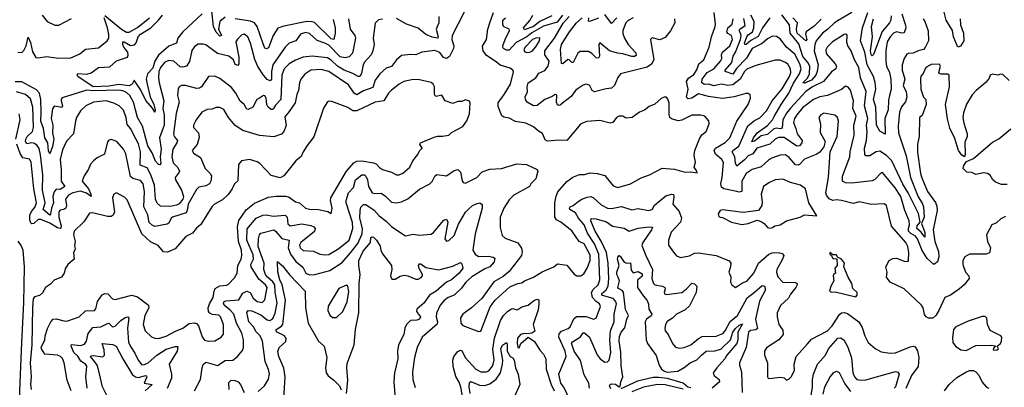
# Model space of a CAD drawing. Extents: x 1246230 to 1426786, y 660032 to 763141.
# Tile 427 of 566: x 1410249 to 1417947, y 685933 to 688809. Entities that reach past the tile are written whole.
import ezdxf

# ---------------------------------------------------------------- set-up
doc = ezdxf.new("R2010")
doc.units = 0

msp = doc.modelspace()

# ---------------------------------------------------------------- linework, layer by layer
at = {"layer": '0CON10XD'}
for points in [[(1413723.1, 688866.9), (1413631.5, 688685), (1413626.9, 688653.1), (1413642.3, 688605), (1413640.2, 688585), (1413608.8, 688521.2), (1413585.5, 688504.5), (1413563, 688513), (1413535, 688552.1), (1413495, 688568), (1413392.5, 688555), (1413345, 688535.4), (1413305, 688538.1), (1413235, 688529.4), (1413195, 688495.7), (1413155, 688442.5), (1413115, 688429.2), (1413065.5, 688385), (1413028.5, 688335), (1413010.7, 688279.3), (1412936.6, 688253.4), (1412885, 688222.3), (1412865, 688234.5), (1412819.2, 688299.2), (1412665, 688404.2), (1412605, 688419.2), (1412525, 688413.9), (1412478.1, 688381.9), (1412447.7, 688345), (1412436.2, 688315), (1412430, 688255), (1412416.6, 688223.4), (1412402.1, 688157.9), (1412355, 688090.5), (1412321.7, 688048.3), (1412332.4, 687982.4), (1412315.4, 687935), (1412295, 687914.4), (1412235, 687891.9), (1412125, 687902.5), (1411993.4, 687943.4), (1411935, 687981.9), (1411882.5, 688045), (1411845.3, 688105.3), (1411815, 688123.1), (1411785, 688122.5), (1411751.2, 688108.8), (1411715, 688105.6), (1411674.2, 688085), (1411628.5, 688025), (1411607.5, 687985), (1411608.6, 687965), (1411646.7, 687925), (1411652, 687888.1), (1411637.4, 687832.6), (1411598, 687785), (1411608.8, 687765), (1411661.9, 687731.9), (1411698.2, 687645), (1411742.3, 687602.3), (1411748.2, 687585), (1411743.8, 687545), (1411732.5, 687525), (1411705, 687508.7), (1411650.8, 687499.2), (1411630.5, 687479.5), (1411567, 687365), (1411559.4, 687315), (1411550.7, 687299.3), (1411444.6, 687265.4), (1411432.6, 687255), (1411415, 687218.4), (1411401.9, 687208.1), (1411305, 687190.8), (1411285, 687200.3), (1411261.9, 687221.9), (1411251.1, 687281.1), (1411220, 687345), (1411225.2, 687465), (1411214.1, 687525), (1411195, 687551.1), (1411135, 687565.8), (1411115, 687581.2), (1411079.7, 687759.7), (1411060.6, 687795), (1411010, 687855), (1410965, 687872.5), (1410945, 687867.5), (1410936.1, 687853.9), (1410911.7, 687758.3), (1410855, 687727.1), (1410826.2, 687703.8), (1410802.2, 687677.8), (1410785.5, 687635), (1410752.6, 687587.4), (1410738.5, 687545), (1410786.5, 687486.5), (1410806.2, 687445), (1410807.5, 687425), (1410771.9, 687451.9), (1410725, 687466.8), (1410665, 687453.3), (1410630.9, 687435), (1410608.2, 687405), (1410615.2, 687355), (1410610.5, 687335), (1410595.5, 687324.5), (1410565, 687319.3), (1410556.5, 687305), (1410554.8, 687264.8), (1410574.3, 687195), (1410570.8, 687179.2), (1410564.7, 687175.3), (1410545, 687180.6), (1410485, 687216.5), (1410415, 687245.7), (1410395, 687244.8), (1410360.7, 687215), (1410345, 687211.5), (1410335, 687222.3), (1410328.7, 687245), (1410329, 687281), (1410341.1, 687308.9), (1410371.5, 687345), (1410380.8, 687375), (1410359, 687485), (1410339.2, 687695), (1410325, 687718.9), (1410275, 687728.4), (1410253.4, 687763.4), (1410227, 687835)], [(1410424.2, 688845), (1410465, 688795.7), (1410525, 688765.8), (1410555, 688765.8), (1410655, 688819.4)], [(1411674.8, 688855.2), (1411525.2, 688714.8), (1411484.7, 688665), (1411474.5, 688625), (1411415, 688603.1), (1411335, 688531.9), (1411304.6, 688485.4), (1411289, 688431), (1411247.5, 688385), (1411239.3, 688345), (1411246.1, 688303.9), (1411268.2, 688205), (1411298.7, 688145), (1411307.7, 688102.3), (1411305, 688086.7), (1411287.6, 688117.6), (1411235, 688178.2), (1411196.5, 688256.5), (1411145, 688337.1), (1411128.1, 688305), (1411105, 688291), (1411025, 688302.3), (1410945, 688288.1), (1410825, 688283.6), (1410703.3, 688365), (1410700, 688375), (1410705, 688387.7), (1410775, 688382.3), (1410806.9, 688393.1), (1410866.2, 688435), (1410955, 688439.1), (1411005, 688486.4), (1411093.1, 688515), (1411098.3, 688531.7), (1411093.5, 688555), (1411064.5, 688594.5), (1411056.8, 688615), (1411054.7, 688635.2), (1411065, 688637.1), (1411115, 688606.1), (1411146.4, 688613.6), (1411160.6, 688629.4), (1411176.7, 688675), (1411193, 688697), (1411275, 688745.6), (1411335.6, 688804.4), (1411365, 688844.2)], [(1411855, 688828.5), (1411814.6, 688795.4), (1411803.2, 688735), (1411826.2, 688685), (1411815, 688680.4), (1411785, 688710.9), (1411763.5, 688755), (1411751.2, 688875)], [(1413865, 687620), (1413925, 687640.8), (1414015, 687644.3), (1414135, 687682.5), (1414212.5, 687675), (1414295, 687636.2), (1414300, 687625), (1414284.2, 687565), (1414245, 687526.2), (1414234.2, 687505), (1414111.2, 687435), (1414075, 687400), (1414034.4, 687335), (1414004.6, 687265.4), (1414005.9, 687184.1), (1414020.3, 687120.3), (1414045, 687100), (1414145, 687063.1), (1414171.9, 687021.9), (1414176.4, 686995), (1414172.2, 686965), (1414075, 686839.4), (1414029.1, 686800.9), (1413955, 686757.5), (1413888.1, 686665), (1413862.2, 686627.8), (1413780.8, 686555), (1413713.3, 686505), (1413694.2, 686475.8), (1413699.2, 686435), (1413715, 686416), (1413835, 686370), (1413855, 686373.3), (1413928.7, 686561.3), (1413965.9, 686614.1), (1414081.2, 686718.8), (1414145, 686744.6), (1414175, 686749.5), (1414195, 686765.4), (1414266.3, 686793.7), (1414335, 686837.5), (1414425, 686874.5), (1414455, 686898.9), (1414527.4, 686887.4), (1414585, 686818.8), (1414605.9, 686805.9), (1414635, 686804), (1414659.1, 686820.9), (1414686.2, 686863.8), (1414709.6, 686925), (1414708, 686968), (1414661.3, 687055), (1414622.2, 687075), (1414566.1, 687156.1), (1414480.6, 687225), (1414445, 687244.5), (1414433.6, 687263.6), (1414432.1, 687375), (1414442.1, 687427.9), (1414457.4, 687462.6), (1414527.6, 687542.4), (1414573.9, 687576.1), (1414625, 687596.7), (1414665, 687597.8), (1414709.6, 687610.4), (1414765, 687606.9), (1414825, 687589.5), (1414889.2, 687509.2), (1414925, 687496.5), (1415025, 687524), (1415107.6, 687572.4), (1415174.2, 687595.8), (1415273, 687647), (1415369.4, 687639.4), (1415423.8, 687623.8), (1415453.9, 687616.1), (1415495, 687618.8), (1415545, 687610), (1415543.3, 687625), (1415523.3, 687655), (1415532, 687695), (1415522.1, 687747.9), (1415527.3, 687785), (1415563.8, 687876.2), (1415583, 687907), (1415617.3, 687935), (1415640.6, 687995), (1415637.8, 688017.8), (1415605.4, 688055.4), (1415575, 688061.4), (1415505, 688062.1), (1415425, 688023.3), (1415397.3, 688017.3), (1415345, 688033.3), (1415333.3, 688045), (1415327.5, 688065), (1415326.1, 688155), (1415317, 688187), (1415305, 688203.3), (1415286.4, 688203.6), (1415265, 688193.3), (1415215, 688148), (1415170.7, 688129.3), (1415135, 688100), (1415095, 688086.7), (1415036.6, 688043.4), (1414989.3, 688039.3), (1414964.2, 688054.2), (1414932.5, 688055), (1414914, 688045), (1414886.2, 688005), (1414865, 687998.6), (1414785, 688019.4), (1414683, 688013), (1414636.4, 687993.6), (1414526.6, 687863.4), (1414465, 687866.2), (1414375, 687859.4), (1414357.9, 687867.9), (1414337.6, 687917.6), (1414305, 687936), (1414265, 687970), (1414205, 687999.4), (1414125, 688013.6), (1414075, 688038.1), (1414035, 688045.7), (1414018.2, 688058.2), (1413991.1, 688131.1), (1413990.3, 688159.7), (1414037, 688223), (1414086.2, 688305), (1414110, 688400), (1414104, 688415), (1414085, 688430.8), (1414005, 688452.5), (1413975, 688480.6), (1413900, 688530), (1413872.7, 688565), (1413868.7, 688601.3), (1413898.9, 688655), (1413910, 688735), (1413925.4, 688785), (1413952.2, 688865)], [(1414492.8, 688845), (1414451.1, 688789), (1414345, 688758.4), (1414252.8, 688707.2), (1414213.5, 688675), (1414129.7, 688630.3), (1414075, 688570.3), (1414055, 688570.8), (1414032.5, 688582.5), (1414025.4, 688595), (1414027.7, 688605), (1414044.6, 688655.5), (1414078.9, 688725), (1414075, 688735.5), (1414032.8, 688755), (1414026.6, 688775), (1414027.5, 688805), (1414047.5, 688822.5)], [(1414409.5, 688840.5), (1414315, 688795.3), (1414265, 688755.4), (1414195, 688729.4), (1414188.5, 688745), (1414237.8, 688802.2), (1414260.7, 688845)], [(1414918.9, 688825), (1414875, 688779.2), (1414825, 688850.8)], [(1416581.2, 687695), (1416586.7, 687775), (1416641.1, 687895), (1416650.9, 688015), (1416643.3, 688045), (1416623, 688063), (1416535, 688077.8), (1416512.5, 688065), (1416495.6, 688045), (1416508.8, 687995), (1416507.2, 687927.2), (1416545.6, 687855), (1416537.1, 687815), (1416505, 687772.5), (1416476.2, 687755), (1416385, 687718.5), (1416346.5, 687675), (1416335, 687670), (1416314.5, 687674.5), (1416265, 687730), (1416235, 687751.1), (1416195, 687748.5), (1416129.2, 687725), (1416105, 687711.5), (1416045, 687656.9), (1415975, 687637.1), (1415929.5, 687605), (1415894.8, 687545.2), (1415895.5, 687465), (1415875, 687460.5), (1415855.7, 687465), (1415754.8, 687484.8), (1415735, 687498.1), (1415731.4, 687525), (1415741.9, 687575), (1415752.2, 687692.2), (1415739.6, 687715), (1415688.3, 687758.3), (1415677.5, 687785), (1415689.1, 687805), (1415765, 687848.2), (1415801.8, 687885), (1415855.4, 688015), (1415945.6, 688145), (1415962.5, 688195), (1415961.2, 688221.2), (1415945, 688230.8), (1415925, 688231.9), (1415835.4, 688204.7), (1415745, 688193.1), (1415635, 688207.2), (1415555, 688230.3), (1415503.8, 688195), (1415475, 688189.1), (1415463.5, 688203.5), (1415474.6, 688264.6), (1415463.5, 688325), (1415478.4, 688351.6), (1415518.6, 688381.4), (1415542.6, 688417.4), (1415557.7, 688465), (1415598.8, 688495), (1415639.6, 688595), (1415656.7, 688675), (1415685.5, 688755), (1415688.5, 688775), (1415679.1, 688865)], [(1416115, 688824.4), (1416055.4, 688745), (1416022.1, 688677.8), (1415964.4, 688645.6), (1415929.3, 688615), (1415917.8, 688615), (1415916.3, 688625), (1415935, 688674.2), (1415945, 688689.6), (1415977.6, 688715), (1415988.7, 688745), (1415990.6, 688795), (1415965.5, 688845)], [(1416755.4, 688865), (1416647.8, 688802.2), (1416618.8, 688785), (1416568.5, 688735), (1416525, 688703.9), (1416475.8, 688645), (1416466, 688615), (1416461.4, 688565), (1416490.5, 688455), (1416485, 688402.9), (1416473.8, 688375), (1416438.7, 688335), (1416383.8, 688313.8), (1416372.5, 688315), (1416408.2, 688351.8), (1416423.6, 688385), (1416425.2, 688445), (1416409.8, 688475), (1416371.5, 688521.5), (1416339.6, 688619.6), (1416273.7, 688705), (1416268.8, 688768.8), (1416207.9, 688847.9)], [(1417145.6, 688855.6), (1417175.4, 688765.4), (1417177, 688745), (1417164.4, 688705.7), (1417145, 688703.5), (1417105, 688713.5), (1417080, 688705), (1417053.5, 688675), (1417031.6, 688635), (1417019.7, 688565), (1417020, 688485), (1417026.4, 688445), (1417048.2, 688395), (1417060.6, 688345), (1417063.3, 688265), (1417049.6, 688215), (1417041.5, 688178.5), (1417038.4, 688105), (1417012, 688035), (1417015, 687912.5), (1416975, 687938.2), (1416948.3, 687985), (1416941.6, 688125), (1416924.5, 688185), (1416942.6, 688265), (1416938.2, 688318.2), (1416923.5, 688365), (1416875.4, 688455.4), (1416855.7, 688555.7), (1416822.6, 688645), (1416839.3, 688745), (1416880.6, 688865)], [(1417601.4, 688815), (1417605, 688770), (1417626.8, 688705), (1417631.1, 688645), (1417605, 688602.9), (1417582.5, 688595), (1417548.8, 688675), (1417540.7, 688725), (1417492.9, 688805), (1417465, 688910)], [(1412820.4, 688815), (1412832.5, 688735), (1412868.8, 688685), (1412873.8, 688665), (1412851.7, 688548.3), (1412825, 688518.8), (1412795, 688512), (1412755, 688517.4), (1412665, 688609.8), (1412635, 688626.7), (1412575.6, 688645.7), (1412515, 688700), (1412485, 688708.9), (1412445, 688695.3), (1412407, 688643.1), (1412355, 688625.4), (1412325, 688593.5), (1412228, 688455), (1412218.1, 688405), (1412216.7, 688343.3), (1412208.1, 688331.9), (1412185, 688340.4), (1412154.8, 688375), (1412111.7, 688441.7), (1412087.4, 688497.4), (1412055, 688626), (1412033.3, 688675), (1412005, 688695.5), (1411985, 688691.4), (1411952.1, 688657.9), (1411940, 688635), (1411961.6, 688515), (1411962.3, 688465), (1411955, 688451.5), (1411935, 688457.9), (1411920.8, 688495), (1411883.8, 688525), (1411795, 688545.6), (1411705, 688613.3), (1411685, 688618.9), (1411642.8, 688617.2), (1411614.2, 688595), (1411595, 688568), (1411577.3, 688482.7), (1411553.8, 688446.2), (1411525, 688437.3), (1411505, 688439.7), (1411455.2, 688485.2), (1411415, 688490.6), (1411385, 688476.7), (1411350.4, 688435), (1411338.4, 688405), (1411333.6, 688353.6), (1411338.6, 688315), (1411376, 688175), (1411367.8, 688115), (1411378.9, 688065), (1411379.2, 687985), (1411343.6, 687885), (1411356.6, 687795), (1411348.8, 687735), (1411352.9, 687685), (1411345, 687672.7), (1411335, 687675.4), (1411311.6, 687701.6), (1411285, 687767.5), (1411252, 687822), (1411210.2, 687975), (1411170.5, 688045), (1411139.6, 688165), (1411111.2, 688215), (1411085, 688239.2), (1411055, 688252.9), (1411025, 688258.1), (1410822.7, 688252.7), (1410775, 688259), (1410582.1, 688197.9), (1410573.3, 688186.7), (1410574.2, 688175), (1410584.7, 688135.3), (1410578.4, 688121.6), (1410525, 688132.7), (1410515, 688127.8), (1410507.1, 688112.9), (1410496.4, 688035), (1410507.7, 687985), (1410506.9, 687925), (1410516, 687875), (1410505, 687815.8), (1410485, 687760), (1410475, 687782.5), (1410470.3, 687845), (1410445.3, 687885.3), (1410436.6, 687956.6), (1410414.1, 688015), (1410418.1, 688085), (1410413.8, 688185), (1410403.6, 688233.6), (1410379.6, 688259.6), (1410265, 688322.6), (1410215, 688322.3)], [(1413086, 688814), (1413055, 688807.8), (1413027.3, 688782.7), (1413013.9, 688665), (1413019.6, 688615), (1413010.9, 688565), (1412997.5, 688535), (1412942.5, 688475), (1412931.2, 688445), (1412922, 688388), (1412907.5, 688365), (1412895, 688364.7), (1412855, 688388.8), (1412785, 688414.3), (1412735, 688446.7), (1412685, 688493.2), (1412655, 688511.8), (1412535, 688522.8), (1412465.4, 688515.4), (1412405, 688492), (1412356.2, 688463.8), (1412316.4, 688425), (1412298.7, 688375), (1412291.7, 688185), (1412249.6, 688140.4), (1412234.7, 688115), (1412225, 688106.5), (1412215, 688106.8), (1412191.4, 688125), (1412180.3, 688145), (1412175.2, 688195.2), (1412165, 688212.9), (1412155, 688215.6), (1412124.4, 688195.6), (1412104.4, 688185), (1412072, 688125), (1412035, 688107.1), (1412025, 688110), (1412005.5, 688145), (1411971.9, 688171.9), (1411938.2, 688235), (1411905, 688278.2), (1411815, 688348.8), (1411775, 688367.5), (1411724.6, 688365.4), (1411671.1, 688285), (1411655, 688272.5), (1411635, 688272.1), (1411545, 688295.3), (1411515, 688294.6), (1411495.4, 688284.6), (1411487.1, 688265), (1411482.9, 688215), (1411497.1, 688165), (1411472, 688075), (1411450.7, 687915), (1411456.4, 687896.4), (1411483.2, 687863.2), (1411478, 687845), (1411445.3, 687795), (1411439.4, 687735), (1411450.4, 687690.4), (1411485, 687652.2), (1411498.2, 687625), (1411496.7, 687615), (1411465.3, 687575), (1411467, 687555), (1411485, 687523.9), (1411513.4, 687475), (1411530.5, 687425), (1411525.4, 687405), (1411495, 687368.9), (1411475, 687357.8), (1411427.4, 687347.4), (1411350.9, 687350.9), (1411325, 687372.5), (1411311.3, 687405), (1411302.3, 687515), (1411275.4, 687595.4), (1411245, 687649.3), (1411190.3, 687670.3), (1411194.8, 687774.8), (1411179, 687839), (1411135.3, 687915), (1411119.2, 687955), (1411090.4, 687990.4), (1411081.9, 688045), (1411060.6, 688100.6), (1411026.7, 688135), (1410985, 688155.9), (1410925, 688173.2), (1410825.8, 688164.2), (1410765.3, 688134.7), (1410723.9, 688096.1), (1410693.3, 688045), (1410684.6, 688015.4), (1410669.2, 687915), (1410615, 687857.5), (1410585, 687790), (1410565.4, 687715), (1410574.5, 687635), (1410574.8, 687545), (1410602.3, 687505), (1410565, 687480.8), (1410535, 687482.3), (1410517.8, 687462.2), (1410508.4, 687425), (1410514.8, 687375), (1410497, 687335), (1410491.5, 687288.5), (1410485, 687279.1), (1410433.9, 687325), (1410447.6, 687375), (1410428.3, 687475), (1410429.3, 687595), (1410412.4, 687752.4), (1410401.5, 687801.5), (1410386.2, 687825), (1410365, 687840.2), (1410345, 687845.9), (1410305, 687838.5), (1410293.5, 687855), (1410296.1, 687875), (1410308.7, 687895), (1410349.4, 687935), (1410356.8, 687966.8), (1410352.9, 688125), (1410335, 688189.1), (1410295, 688222.6), (1410225, 688244.2)], [(1410235, 688554.7), (1410265, 688551.5), (1410282.6, 688567.4), (1410300.9, 688605), (1410315, 688672.5), (1410335, 688630), (1410348.6, 688558.5), (1410375, 688514), (1410395, 688511.1), (1410458.5, 688521.5), (1410535, 688509.6), (1410645, 688507.7), (1410718.7, 688541.3), (1410765, 688579.4), (1410865, 688587.8), (1410934, 688645), (1410945.6, 688664.4), (1410945.9, 688694.1), (1410936.8, 688745), (1410910.4, 688825)], [(1410915, 688840.8), (1411045, 688734.8), (1411085, 688712.8), (1411105, 688712.5), (1411170.7, 688749.3), (1411265, 688824.7)], [(1412700.9, 688810.9), (1412714.6, 688745), (1412715.3, 688704.7), (1412705.4, 688654.6), (1412685, 688660.3), (1412555, 688786.5), (1412535, 688793.6), (1412495, 688794), (1412315, 688757.7), (1412267.9, 688742.1), (1412231.8, 688685), (1412195, 688588.8), (1412178.6, 688581.4), (1412165, 688587.1), (1412151.5, 688621.5), (1412106.8, 688755), (1412085, 688783.7), (1412055, 688797.3), (1411935, 688815.7)], [(1413526.2, 688835), (1413527, 688785), (1413505.9, 688735), (1413520.5, 688675), (1413518, 688665), (1413475, 688672.7), (1413423.3, 688693.3), (1413365, 688742.9), (1413273.9, 688773.9), (1413195, 688817.3)], [(1415369.5, 688815), (1415371.5, 688785), (1415338.4, 688721.6), (1415295, 688669.4), (1415255, 688651.4), (1415195, 688666), (1415180, 688655), (1415208.2, 688495), (1415189.9, 688460.1), (1415155, 688438.8), (1414945.5, 688384.4), (1414925, 688356.2), (1414900.4, 688295), (1414875, 688273.4), (1414835, 688269.5), (1414743.6, 688243.6), (1414724.3, 688255), (1414705, 688296.2), (1414675, 688303.8), (1414655, 688295.8), (1414615, 688271.9), (1414595, 688254.4), (1414561.9, 688208.1), (1414492.7, 688157.3), (1414475, 688140), (1414465, 688136.9), (1414453.2, 688143.2), (1414446.9, 688165), (1414448, 688215), (1414445, 688222.5), (1414435, 688223.8), (1414412.2, 688207.8), (1414355, 688183.6), (1414295, 688138.5), (1414265, 688134.6), (1414217.8, 688165), (1414204.5, 688185), (1414201.9, 688205), (1414220, 688245), (1414216.4, 688285), (1414225, 688315.7), (1414284.4, 688355), (1414309, 688391), (1414355, 688410.8), (1414381.8, 688445), (1414388.7, 688485), (1414354, 688534), (1414353.9, 688565), (1414429.8, 688665), (1414497.6, 688782.4), (1414546.1, 688835)], [(1415045.7, 688824.3), (1415005, 688803.6), (1414987.3, 688785), (1414965.4, 688725), (1414965, 688700), (1414977.1, 688665), (1415005.2, 688615.2), (1415065, 688550.9), (1415070, 688530), (1415055, 688520.8), (1415035, 688520.4), (1414965, 688541.3), (1414923.4, 688546.6), (1414860.6, 688565), (1414785, 688628), (1414776, 688615), (1414782.2, 688525), (1414775, 688509.2), (1414755, 688510), (1414721.8, 688545), (1414695, 688560.3), (1414630.6, 688559.4), (1414613.8, 688546.2), (1414575, 688474), (1414565, 688473.8), (1414545.8, 688495), (1414535, 688497.8), (1414495, 688462.9), (1414485.9, 688465.9), (1414477.1, 688575), (1414484.7, 688615), (1414547.3, 688715), (1414602.6, 688785), (1414646.9, 688825)], [(1414775, 688820.7), (1414705, 688794.5), (1414697.3, 688797.3), (1414697.6, 688825)], [(1417652.2, 688147.8), (1417628.9, 688081.1), (1417622.8, 688045), (1417629.6, 687999.6), (1417657.5, 687915), (1417656.1, 687895), (1417639.4, 687850.6), (1417642, 687755), (1417635, 687736.7), (1417615, 687748.8), (1417589.6, 687785), (1417560.9, 687880.9), (1417520.7, 687960.7), (1417502.6, 688032.6), (1417485.9, 688145), (1417518.8, 688285), (1417515, 688375.8), (1417503.6, 688383.6), (1417452.1, 688382.1), (1417437.5, 688387.5), (1417434.5, 688395), (1417448.2, 688445), (1417440.3, 688460.3), (1417375, 688457.9), (1417333.3, 688435), (1417312.2, 688387.8), (1417295, 688366.7), (1417291.8, 688345), (1417294.7, 688265), (1417315, 688202.5), (1417333.9, 688183.9), (1417335.4, 688144.5), (1417305, 688060), (1417284, 688045), (1417281.1, 687895), (1417267.9, 687835), (1417268, 687772), (1417292.3, 687605), (1417302.4, 687572.4), (1417346.2, 687466.2), (1417408.3, 687378.3), (1417419.7, 687349.7), (1417420.7, 687315), (1417391.8, 687165), (1417403.6, 687075), (1417432.2, 686995), (1417435.7, 686954.3), (1417424.1, 686915.9), (1417395, 686893.8), (1417345, 686941.5), (1417303.8, 687003.8), (1417268, 687095), (1417251.3, 687115), (1417215, 687135.7), (1417198.5, 687155), (1417196.6, 687175), (1417205.4, 687204.6), (1417202.9, 687235), (1417168, 687315), (1417138.1, 687425), (1417094.6, 687494.6), (1416995, 687612.9), (1416985, 687610.8), (1416935, 687559.5), (1416915, 687548.5), (1416755, 687530.7), (1416705, 687532.3), (1416682.2, 687545), (1416681.6, 687585), (1416739.1, 687735), (1416740.9, 687775), (1416774.2, 687905), (1416771.6, 687985), (1416789.7, 688055), (1416763.2, 688115), (1416768, 688175), (1416745, 688257.5), (1416725, 688282.5), (1416705, 688288.5), (1416675, 688262.2), (1416656.7, 688255), (1416565, 688215.9), (1416505, 688204.7), (1416455, 688184.7), (1416370.3, 688119.7), (1416325.2, 688064.8), (1416306.4, 688035), (1416297.8, 688005), (1416318, 687958), (1416326.6, 687915), (1416365.9, 687865), (1416364.1, 687845), (1416345, 687822.2), (1416325, 687820.8), (1416225, 687887.7), (1416182.6, 687887.4), (1416155, 687874.2), (1416115, 687836.5), (1416011.8, 687805), (1415979.7, 687760.3), (1415945, 687744.4), (1415915, 687711.7), (1415855, 687664.3), (1415845.4, 687685.4), (1415838.9, 687735), (1415818.8, 687775), (1415823.5, 687785), (1415870.2, 687819.8), (1415942.2, 687977.8), (1415995, 688019.2), (1416035, 688041.6), (1416088.4, 688095), (1416132.5, 688175), (1416210.6, 688269.4), (1416266.7, 688365), (1416278.5, 688395), (1416275.7, 688425), (1416255, 688461.2), (1416235.7, 688475), (1416195, 688491.5), (1416155, 688491.5), (1416005, 688449.6), (1415935, 688422.5), (1415915.2, 688404.8), (1415882.9, 688345), (1415825, 688300), (1415784.6, 688294.6), (1415735, 688305.9), (1415675, 688291.5), (1415635, 688304.8), (1415602.1, 688302.1), (1415581.8, 688315), (1415585.6, 688345), (1415625, 688395.2), (1415675, 688424.3), (1415728.4, 688485), (1415739.3, 688505), (1415734.8, 688535.2), (1415744.6, 688555), (1415800.3, 688605), (1415823.2, 688655), (1415815.3, 688685), (1415785, 688701.9), (1415777.5, 688715), (1415785, 688744.7), (1415818.2, 688775), (1415826, 688815)], [(1416148.8, 688051.2), (1416201.3, 688145), (1416262, 688235), (1416297.6, 688312.4), (1416345.5, 688385), (1416358.3, 688425), (1416347.2, 688465), (1416309.3, 688539.3), (1416243.9, 688595), (1416195, 688658.5), (1416165, 688676.7), (1416135, 688679.1), (1416095, 688660.4), (1416055, 688624.1), (1415975, 688583.6), (1415932, 688508), (1415853.5, 688426.5), (1415825, 688384.1), (1415764.7, 688404.8), (1415763.6, 688415), (1415817.9, 688475), (1415827.2, 688525), (1415845.8, 688554.2), (1415884, 688655), (1415889.6, 688685), (1415881.1, 688708.9), (1415874.2, 688725), (1415878.4, 688735), (1415922, 688765), (1415909.7, 688819.7)], [(1417313.6, 688815), (1417324.6, 688795), (1417351.6, 688721.6), (1417354.7, 688645), (1417328.5, 688591.5), (1417315, 688577.1), (1417274, 688566), (1417235, 688546.2), (1417195, 688545.5), (1417185, 688538.6), (1417164.7, 688505.3), (1417148.7, 688455), (1417147.8, 688415), (1417169.2, 688345), (1417156.6, 688295), (1417179.2, 688245), (1417184.6, 688205.4), (1417175, 688166.2), (1417143.5, 688126.6), (1417127.4, 688085), (1417116.1, 687975), (1417119.1, 687925), (1417180.8, 687745), (1417213.9, 687575), (1417272.9, 687422.9), (1417304.3, 687374.3), (1417315.9, 687345), (1417321.6, 687265), (1417300, 687215), (1417325.4, 687145), (1417325, 687108.8), (1417297.5, 687147.5), (1417262.4, 687175), (1417264.8, 687195), (1417290, 687225), (1417275, 687292.2), (1417196.2, 687455), (1417152.7, 687522.7), (1417066.6, 687705), (1417025, 687745.5), (1416975, 687779.2), (1416944.8, 687775.2), (1416895, 687743.5), (1416865, 687744), (1416856, 687755), (1416854.1, 687805), (1416869.4, 687865), (1416873.8, 687935), (1416869, 687985), (1416879.8, 688035), (1416853.9, 688135), (1416866.7, 688246.7), (1416822.2, 688355), (1416808.6, 688435), (1416776, 688495), (1416750, 688565), (1416723.1, 688605), (1416715.4, 688634.6), (1416717.3, 688687.3), (1416707.5, 688695), (1416695, 688693.3), (1416603.5, 688635), (1416562.9, 688595), (1416552.8, 688572.8), (1416554.6, 688545), (1416625.4, 688465), (1416633.8, 688445), (1416630.9, 688425), (1416595, 688401.9), (1416534.5, 688325.5), (1416447.7, 688285), (1416395, 688246.9), (1416275, 688116.8), (1416245, 688078.4), (1416214.9, 688025), (1416209.5, 687960.5), (1416195.5, 687954.5), (1416165, 687959.5), (1416146, 687954), (1416095, 687912), (1416045, 687900), (1415995, 687857.7), (1415972.9, 687852.9), (1415985.8, 687885), (1416015.3, 687925), (1416095, 687981.8), (1416133.9, 688025), (1416148.8, 688051.2)], [(1416515, 688812.9), (1416461.1, 688758.9), (1416397.8, 688715), (1416393.1, 688695), (1416402.7, 688655), (1416395, 688644.7), (1416328.3, 688705), (1416321.5, 688735), (1416330.5, 688785), (1416292.6, 688825)], [(1417061.5, 688838.5), (1417058.5, 688805), (1417050, 688785), (1416992.3, 688717.7), (1416925, 688536.9), (1416915, 688526.5), (1416905, 688533.2), (1416900.4, 688565), (1416915.2, 688675), (1416909.3, 688755), (1416923.2, 688815)], [(1414211.8, 688551.8), (1414235, 688553.8), (1414255, 688562.9), (1414285, 688596.8), (1414313.9, 688645), (1414316.9, 688666.9), (1414285, 688665.6), (1414258.2, 688655), (1414201.5, 688595), (1414190.9, 688575), (1414195, 688560), (1414211.8, 688551.8)], [(1417985, 688333.1), (1417935, 688380), (1417916, 688384), (1417895, 688376), (1417855, 688384), (1417836.7, 688375), (1417828.3, 688351.7), (1417805, 688319.2), (1417725.6, 688255), (1417695, 688221.9), (1417652.2, 688147.8)], [(1410651.5, 685905), (1410619.6, 685989.6), (1410598.1, 686125), (1410585, 686158.8), (1410568, 686175), (1410545, 686185.5), (1410445, 686192.7), (1410418.6, 686235), (1410417.1, 686245), (1410445, 686303.8), (1410447.8, 686335), (1410467.2, 686392.8), (1410494, 686446), (1410510.8, 686465), (1410535, 686468.8), (1410605, 686450.6), (1410625, 686451.9), (1410715, 686484), (1410765, 686532.5), (1410835, 686534), (1410845, 686547.5), (1410857.5, 686605), (1410895, 686655.8), (1410915, 686667.5), (1410938.8, 686665), (1410975, 686625.7), (1410995, 686619.4), (1411125.5, 686654.5), (1411169.5, 686639.5), (1411256.5, 686575), (1411259, 686555), (1411226.8, 686495), (1411215.5, 686425), (1411230.6, 686375), (1411279.1, 686329.1), (1411305, 686316.9), (1411334.3, 686315.7), (1411395, 686332.1), (1411467.9, 686372.1), (1411525.6, 686395), (1411575, 686432), (1411615, 686437.7), (1411631.3, 686431.3), (1411647.1, 686415), (1411675, 686326.7), (1411695, 686300.8), (1411725, 686294.4), (1411775, 686296.9), (1411825, 686324.3), (1411842.4, 686347.6), (1411841.5, 686425), (1411820, 686485), (1411805, 686496.9), (1411755, 686503.7), (1411735, 686512.2), (1411725, 686526), (1411723.9, 686555), (1411733, 686585), (1411762.9, 686635), (1411768.6, 686685), (1411776.7, 686705), (1411815, 686727.6), (1411865, 686731.8), (1411881.4, 686738.6), (1411929.4, 686790.6), (1411950.6, 686825), (1411955.9, 686885), (1411980.3, 686935), (1411987.2, 686965), (1411983, 687005), (1411960, 687075), (1411951.6, 687188.4), (1411962.7, 687237.3), (1412019, 687321), (1412086.1, 687373.9), (1412195, 687420.5), (1412255, 687428.9), (1412330.3, 687429.7), (1412355, 687420.5), (1412405, 687384.4), (1412436.2, 687375), (1412485, 687334.6), (1412515, 687325.5), (1412585, 687323.1), (1412659.2, 687309.2), (1412685, 687292.5), (1412691.4, 687335), (1412678.2, 687395), (1412682.7, 687415), (1412803, 687625), (1412861.2, 687688.8), (1412885, 687701.6), (1412925, 687706.1), (1413015, 687690), (1413035, 687681.2), (1413061.7, 687651.7), (1413085, 687636.7), (1413156.7, 687615), (1413195, 687594.3), (1413215, 687594.3), (1413245, 687609.2), (1413299.2, 687655), (1413322.9, 687705), (1413362.5, 687755), (1413375, 687784), (1413396.7, 687805), (1413376.7, 687835), (1413383.3, 687845), (1413489.7, 687890.3), (1413515, 687899.1), (1413555, 687897.7), (1413603.7, 687906.3), (1413625, 687925.8), (1413715, 687973.8), (1413745, 688017.5), (1413765, 688072.5), (1413770, 688155), (1413765, 688172.5), (1413735, 688181.2), (1413705, 688168.8), (1413675, 688168.8), (1413635, 688153.8), (1413574.5, 688174.4), (1413548.3, 688218.3), (1413505, 688208.8), (1413495, 688217.5), (1413492, 688232), (1413492.2, 688285), (1413482.5, 688305), (1413465, 688317.5), (1413375, 688338.1), (1413325, 688340), (1413253.3, 688325), (1413215, 688305.6), (1413155, 688258.6), (1413133.1, 688235), (1413095.7, 688174.3), (1413028, 688165), (1412885, 688095.2), (1412855, 688096.9), (1412815, 688121.1), (1412688.6, 688168.6), (1412665, 688171.2), (1412655, 688166.7), (1412625, 688116.7), (1412548.2, 687891.8), (1412495.7, 687825), (1412464.6, 687775.5), (1412450.9, 687739.1), (1412408.1, 687705), (1412315, 687587.5), (1412285, 687570.8), (1412215, 687591.4), (1412125.8, 687685), (1412105, 687697.1), (1412045, 687714), (1411983.3, 687705), (1411961.2, 687675), (1411955, 687548.8), (1411929.4, 687525), (1411910.6, 687485), (1411878.2, 687441.8), (1411835, 687400.6), (1411772, 687365), (1411751.4, 687345), (1411665, 687206.2), (1411628, 687175), (1411600.4, 687139.5), (1411548.3, 687111.7), (1411465, 687016.2), (1411405, 686991.4), (1411372.4, 686992.4), (1411331.2, 687041.2), (1411271.3, 687071.3), (1411203.8, 687133.8), (1411089.7, 687399.7), (1411069.7, 687419.7), (1411005, 687453.3), (1410986.1, 687443.9), (1410974.2, 687415.8), (1410990.6, 687305), (1410980.9, 687279.1), (1410965, 687270.6), (1410935, 687268.1), (1410817.6, 687297.6), (1410795, 687295.7), (1410751.7, 687228.3), (1410675.6, 687155), (1410668.9, 687125), (1410683.8, 687075), (1410676.7, 687045), (1410683.3, 687015), (1410670, 686985), (1410676.2, 686935), (1410627, 686893), (1410605, 686860), (1410596.7, 686825), (1410576.5, 686793.5), (1410519.6, 686770.5), (1410490.3, 686739.7), (1410451.2, 686715), (1410427.6, 686672.4), (1410405, 686650), (1410365, 686640.6), (1410354.8, 686625), (1410348.7, 686555), (1410344.8, 686265), (1410331.8, 686125), (1410339.5, 686015), (1410333, 685955), (1410338.8, 685915)], [(1410219.6, 687875), (1410254, 688025), (1410245, 688072)], [(1417969.1, 687520.9), (1417925, 687520.4), (1417877.2, 687537.2), (1417857.5, 687555), (1417835, 687592.9), (1417815, 687605.6), (1417785, 687610), (1417725, 687599.2), (1417694.2, 687614.2), (1417653.8, 687615), (1417626, 687645), (1417630.4, 687669.5), (1417651.2, 687698.8), (1417705, 687722.5), (1417855, 687850.6), (1417905, 687876.7), (1417996.7, 687955)], [(1417955, 687268.5), (1417918.6, 687251.4), (1417885, 687220.8), (1417850, 687205), (1417808.8, 687125), (1417815.8, 687075), (1417840, 687025), (1417830, 686985), (1417805, 686975.8), (1417675, 686975.8), (1417638, 686955), (1417621.9, 686925), (1417621.9, 686895), (1417644.3, 686835), (1417670, 686805), (1417672.5, 686785), (1417634.3, 686735), (1417597.2, 686702.8), (1417525, 686654.6), (1417483.1, 686635), (1417435, 686533.1), (1417411.5, 686495), (1417387.1, 686475), (1417355, 686474.8), (1417335, 686485.5), (1417323.7, 686503.7), (1417312.2, 686555), (1417300.6, 686575), (1417165, 686704.5), (1417055, 686755.6), (1417025.5, 686795), (1417031.4, 686835), (1417020.8, 686875), (1417046.2, 686925), (1417075, 686940.6), (1417104.3, 686944.3), (1417165, 686920), (1417191.7, 686918.3), (1417198, 686925), (1417201.4, 686985), (1417192.2, 687035), (1417178.2, 687065), (1417064.6, 687194.7), (1417025.5, 687355.5), (1417007.3, 687367.3), (1416905, 687362.9), (1416815, 687383.8), (1416765, 687370), (1416675, 687395.5), (1416635, 687399.4), (1416605, 687395.3), (1416576.8, 687406.8), (1416556.2, 687435), (1416551.5, 687455), (1416571.5, 687575), (1416581.2, 687695)], [(1411615, 685904.6), (1411662.2, 685995), (1411675.2, 686084.8), (1411685, 686110.5), (1411705, 686129.2), (1411795, 686103.1), (1411855, 686143.3), (1411915, 686146.5), (1411949.8, 686170.2), (1411990, 686220), (1411998.2, 686245), (1411998.2, 686305), (1411986.5, 686356.5), (1411944.2, 686434.2), (1411922.5, 686505), (1411895, 686537.6), (1411847.1, 686575), (1411841.7, 686588.3), (1411846.9, 686603.1), (1411860.5, 686609.5), (1411963.4, 686616.6), (1411995, 686669.1), (1412025, 686684.3), (1412051.3, 686675), (1412075, 686630), (1412105, 686605.5), (1412145, 686597.1), (1412165, 686616), (1412183, 686715), (1412171.4, 686735), (1412119.6, 686779.6), (1412057.8, 686875), (1412056.5, 686895), (1412076, 686935), (1412075, 686969.2), (1412026, 687085), (1412026.8, 687173.2), (1412098.8, 687255), (1412149.9, 687280.1), (1412175, 687282.4), (1412231.1, 687271.1), (1412325, 687279.6), (1412341.5, 687265), (1412345, 687212.5), (1412364, 687195), (1412455, 687211.8), (1412525, 687199.4), (1412549.2, 687189.2), (1412558.9, 687175), (1412555, 687150.9), (1412446.2, 687065), (1412437.3, 687045), (1412440.8, 687025), (1412465, 687003.2), (1412545, 686996.9), (1412595, 686975.4), (1412635, 686968.9), (1412665, 686973.3), (1412745, 687019.2), (1412825, 687084.6), (1412854.3, 687175.7), (1412852.3, 687222.3), (1412801.1, 687375), (1412800.5, 687395), (1412821.2, 687455), (1412857.8, 687495), (1412874.7, 687555), (1412925, 687595.9), (1412945, 687595.3), (1412956.4, 687585), (1412968.3, 687555), (1412975.3, 687505), (1413005, 687455.6), (1413025, 687448.5), (1413075, 687453.1), (1413108.9, 687428.9), (1413155, 687381.9), (1413195, 687376.2), (1413235, 687383.5), (1413285, 687407.9), (1413376.2, 687483.8), (1413455, 687524.3), (1413475, 687544.3), (1413494.2, 687585.8), (1413511.2, 687598.8), (1413585, 687587.3), (1413645, 687630), (1413675, 687636.2), (1413695.8, 687615), (1413707.3, 687547.3), (1413717.5, 687535), (1413735, 687531.4), (1413822, 687575), (1413865, 687620)], [(1416115, 687178.8), (1416135, 687183.3), (1416153.8, 687196.2), (1416195, 687203.3), (1416245, 687235.8), (1416350, 687265), (1416385, 687282), (1416480, 687275), (1416417.4, 687377.4), (1416392, 687485), (1416353.3, 687515), (1416275, 687534.5), (1416215, 687560.5), (1416155, 687555.4), (1416105, 687533.8), (1416064.3, 687505), (1416046.9, 687445), (1416054.4, 687385), (1416051.4, 687355), (1416025, 687316.7), (1415905, 687301.2), (1415745, 687321.2), (1415724.4, 687315.6), (1415710.7, 687289.3), (1415715, 687270), (1415725, 687263.3), (1415745, 687262.5), (1415815, 687224), (1415895, 687206.2), (1415945, 687213.8), (1416015, 687240), (1416045, 687230), (1416070, 687215), (1416095, 687183.8), (1416115, 687178.8)], [(1414550, 685835), (1414502.9, 685932.9), (1414480.6, 685965), (1414464.6, 686034.7), (1414522.2, 686175), (1414514.4, 686215), (1414464.1, 686324.1), (1414467.9, 686352.2), (1414485, 686371.2), (1414537.7, 686392.3), (1414553.8, 686405), (1414581.3, 686468.7), (1414602.2, 686487.8), (1414677.1, 686487.1), (1414735, 686466), (1414755, 686473.3), (1414788.9, 686565), (1414781.1, 686585), (1414756.2, 686605), (1414727.5, 686635), (1414718.6, 686675), (1414732, 686698), (1414771, 686735), (1414784.8, 686775), (1414777.9, 686975), (1414741.8, 687055), (1414689.4, 687139.4), (1414661.7, 687205), (1414617.6, 687255), (1414595, 687298.1), (1414551.1, 687325), (1414548.1, 687335), (1414553.3, 687345), (1414576.7, 687355), (1414615, 687387.9), (1414645, 687404.5), (1414685, 687420.9), (1414715, 687424.5), (1414735, 687415.5), (1414795, 687360), (1414845, 687334.6), (1414875, 687332.7), (1414955, 687347.7), (1415035, 687320.6), (1415085, 687332), (1415165, 687315.8), (1415193.3, 687325), (1415212.8, 687357.2), (1415300.2, 687430.2), (1415344.6, 687444.5), (1415360.3, 687440.3), (1415363.8, 687423.8), (1415355.5, 687365), (1415405, 687309.4), (1415423.7, 687256.3), (1415415.4, 687225), (1415342.8, 687147.2), (1415321.9, 687085), (1415321.4, 687045), (1415359.7, 686989.7), (1415385, 686962), (1415415, 686949.2), (1415485, 686961.9), (1415525, 686981.9), (1415555, 686984.4), (1415695, 686964.3), (1415795, 686923.1), (1415810, 686905), (1415807.5, 686875), (1415792.9, 686835), (1415808, 686798), (1415806.2, 686755), (1415816.7, 686735), (1415845, 686712.5), (1415899.7, 686750.3), (1415935, 686764.3), (1415988, 686825), (1416026.1, 686905), (1416105, 686973.9), (1416133.3, 686985), (1416177.8, 686987.8), (1416211.1, 686981.1), (1416224.3, 686965), (1416213.6, 686935), (1416167.9, 686855), (1416166.8, 686835), (1416177.1, 686797.1), (1416215, 686756.7), (1416311.8, 686751.8), (1416326.2, 686746.2), (1416328.1, 686735), (1416317.1, 686712.9), (1416275, 686662), (1416259.6, 686630.4), (1416198.3, 686571.7), (1416171.4, 686515), (1416171.4, 686485), (1416184.4, 686425), (1416215, 686380), (1416216.9, 686345), (1416184, 686305), (1416088.9, 686241.1), (1416071.4, 686215), (1416071.9, 686185), (1416094.5, 686125), (1416094.4, 686014.4), (1416100, 686005), (1416111.7, 686001.7), (1416195, 686011.4), (1416225, 686006.7), (1416245, 685990), (1416265, 685998.8), (1416280, 686015), (1416305.6, 686065), (1416303.5, 686115), (1416320.8, 686175), (1416408, 686271.9), (1416440.5, 686309.5), (1416564.7, 686375.3), (1416601.2, 686415), (1416657.3, 686502.7), (1416675, 686514.6), (1416695, 686517.9), (1416720.4, 686510.4), (1416809.2, 686445), (1416835, 686400), (1416857.1, 686335), (1416883.7, 686283.7), (1416937.4, 686237.4), (1416985, 686209.2), (1417055, 686199.5), (1417095, 686201.5), (1417209.6, 686250.4), (1417235, 686254.5), (1417249.2, 686249.2), (1417268, 686218.1), (1417278.8, 686165), (1417274.7, 686095.3), (1417220.3, 686025), (1417177.4, 685922.6)], [(1412115, 685899.4), (1412164.5, 685945), (1412194, 685996), (1412202.2, 686037.8), (1412195, 686072), (1412167.7, 686135), (1412146.8, 686295), (1412128.5, 686335), (1412097.4, 686367.4), (1412076.8, 686406.8), (1412040.7, 686445), (1412025, 686517.5), (1412035.4, 686534.7), (1412065, 686532.2), (1412135, 686499.3), (1412185, 686461.5), (1412205, 686456.7), (1412228.3, 686471.7), (1412245.9, 686514.1), (1412262.9, 686592.9), (1412246.4, 686676.4), (1412243.3, 686735), (1412228.9, 686759), (1412185.6, 686795), (1412172.1, 686815), (1412159.1, 686855), (1412159.7, 686905), (1412114.4, 687035), (1412115.7, 687094.3), (1412123.8, 687126.2), (1412135, 687140), (1412235, 687163.9), (1412249.6, 687155), (1412297.9, 687098), (1412355.3, 687085.3), (1412347.1, 687025), (1412365.2, 686975.2), (1412407.9, 686917.9), (1412463.2, 686873.2), (1412486.9, 686826.9), (1412515, 686812.5), (1412555.7, 686814.3), (1412675, 686848), (1412769.9, 686910.1), (1412836, 686984), (1412892.2, 687057.8), (1412926.7, 687135), (1412928.5, 687175), (1412909.8, 687255), (1412911.6, 687315), (1412917.4, 687342.6), (1412936.5, 687363.5), (1412955, 687363.5), (1413020, 687320), (1413060, 687275), (1413115, 687232.7), (1413159.1, 687189.1), (1413265, 687118), (1413325, 687131.2), (1413375, 687124), (1413465, 687130.5), (1413485, 687144.5), (1413565, 687240.6), (1413585, 687247.5), (1413596.4, 687225), (1413573.1, 687095), (1413586.1, 687076.1), (1413605, 687082), (1413645, 687121.4), (1413679.7, 687210.3), (1413735, 687303.5), (1413754.8, 687325.2), (1413789.4, 687355), (1413825, 687371.2), (1413845.4, 687375.5), (1413863.6, 687363.6), (1413865.3, 687335), (1413810.5, 687135), (1413792.2, 687005), (1413808.9, 686975), (1413835, 686955.9), (1413915, 686960), (1413952.1, 686952.1), (1413963.4, 686943.4), (1413959.1, 686915), (1413925.4, 686875), (1413885, 686860.4), (1413785, 686797.7), (1413737.9, 686755), (1413702.4, 686707.6), (1413646.9, 686655), (1413599.2, 686635), (1413565, 686610.6), (1413537.3, 686575), (1413507.8, 686512.2), (1413505.3, 686485), (1413516.8, 686445), (1413512.9, 686427), (1413395, 686325.6), (1413356.7, 686243.3), (1413335, 686166.7), (1413320, 686055), (1413322, 685995), (1413340.4, 685930.4)], [(1414702.8, 685925), (1414699.8, 685965), (1414661.2, 686031.1), (1414632.9, 686142.9), (1414585.2, 686215), (1414562.7, 686277.3), (1414570.8, 686289.2), (1414632.9, 686327), (1414655, 686359.5), (1414665, 686358.5), (1414703, 686325), (1414765, 686187.1), (1414787.3, 686155), (1414825, 686130.8), (1414845, 686131.5), (1414858.8, 686145), (1414871.6, 686205), (1414864.1, 686305), (1414868.9, 686375), (1414897.1, 686445), (1414898, 686505), (1414914, 686585), (1414907, 686607), (1414888.6, 686628.6), (1414805, 686651.5), (1414796.9, 686665), (1414833, 686695), (1414850, 686725), (1414854.5, 686785.5), (1414850, 686905), (1414836.5, 686986.5), (1414796.1, 687076.1), (1414747.9, 687155), (1414714.8, 687235), (1414717.2, 687252.8), (1414755, 687252.1), (1414836.5, 687226.5), (1414883.7, 687193.7), (1414975, 687178.8), (1415015, 687155.5), (1415085, 687178.2), (1415168.1, 687188.1), (1415196, 687186), (1415188.8, 687165), (1415120.4, 687065), (1415113, 687043), (1415143.2, 686963.2), (1415195.6, 686855.6), (1415192, 686785), (1415204.7, 686745), (1415215, 686733.9), (1415275, 686723.4), (1415292.1, 686715), (1415296.2, 686703.8), (1415288.2, 686675), (1415291.4, 686665), (1415305, 686659.2), (1415425, 686673.8), (1415460.4, 686699.6), (1415505, 686747.8), (1415525, 686741.9), (1415542.9, 686725), (1415538.4, 686675), (1415485, 686569.1), (1415450.6, 686539.4), (1415384.2, 686505), (1415354, 686475), (1415311.9, 686448.1), (1415296.9, 686425), (1415291.9, 686395), (1415295.7, 686375), (1415318.9, 686345), (1415352.2, 686275), (1415377.1, 686247.1), (1415405, 686238.5), (1415445, 686243.6), (1415495, 686264.5), (1415555, 686314.5), (1415585, 686330), (1415695, 686333.1), (1415746.2, 686355), (1415765, 686375.4), (1415802.9, 686447.1), (1415861.7, 686495), (1415937.6, 686632.4), (1415995, 686676.8), (1416055, 686730), (1416073.3, 686725), (1416080.8, 686695), (1416033.5, 686606.5), (1416001, 686465), (1416016.5, 686393.5), (1416005, 686382), (1415963.5, 686376.5), (1415946.8, 686363.2), (1415929.2, 686245), (1415875.4, 686125), (1415875.4, 686105), (1415892.9, 686055), (1415897, 685893)], [(1410241.7, 685715), (1410266.3, 686283.7), (1410282.8, 686595), (1410286.6, 686875), (1410276.5, 687005), (1410261.5, 687041.5), (1410237.1, 687077.1)], [(1412804.3, 685885.7), (1412813.5, 685985), (1412806, 686086), (1412809.6, 686120.4), (1412863.2, 686265), (1412874, 686385), (1412901.2, 686515), (1412903.8, 686745), (1412911.6, 686815), (1412899.5, 686885), (1412899.7, 686925), (1412935, 686997.5), (1412991.3, 687065), (1412995, 687105.5), (1413005, 687111.3), (1413015, 687108.2), (1413039.5, 687085), (1413066.4, 687036.4), (1413071.8, 687005), (1413085, 686978), (1413155.6, 686885.6), (1413158.6, 686855), (1413148.1, 686805), (1413155, 686783.3), (1413165, 686778), (1413185, 686780), (1413225, 686802.9), (1413255, 686809.4), (1413285, 686804.3), (1413345, 686778.6), (1413365, 686779.4), (1413387.7, 686792.4), (1413398.5, 686805), (1413398.2, 686815), (1413372.9, 686862.9), (1413368, 686885), (1413375, 686898.7), (1413385, 686898.1), (1413425, 686870.2), (1413525, 686851.4), (1413635, 686880.9), (1413695, 686910), (1413705, 686900), (1413712.9, 686865), (1413685.9, 686825), (1413625.4, 686775), (1413585, 686755.3), (1413505.5, 686684.5), (1413454.2, 686655), (1413408, 686591.9), (1413354.5, 686545.5), (1413352, 686525), (1413382.1, 686485), (1413375.5, 686465), (1413355, 686457.1), (1413305, 686454.5), (1413272.7, 686425), (1413260, 686395), (1413253.1, 686345), (1413211.1, 686265), (1413203.8, 686215), (1413206.7, 686155), (1413178.5, 686045), (1413174.6, 685974.6), (1413182.7, 685875)], [(1414870.3, 685920.3), (1414861.4, 685945), (1414864.5, 685955.5), (1414875, 685961.1), (1414907.9, 685957.9), (1414935, 685937.5), (1414945, 685940), (1414948.8, 685975), (1414965.5, 686014.5), (1414952, 686102), (1414948.8, 686208.8), (1414936.1, 686295), (1414938.5, 686331.5), (1414950.3, 686365), (1414980.7, 686399.3), (1414994.6, 686465.5), (1415010, 686495), (1414985, 686541.2), (1414968.5, 686678.5), (1414960.4, 686690.4), (1414929.5, 686705), (1414924.4, 686714.4), (1414937.7, 686765), (1414927.5, 686795), (1414918.7, 686815), (1414918.8, 686835), (1414934.8, 686885), (1414922.6, 686935), (1414925, 686952), (1414935, 686964.4), (1414945, 686958.2), (1414975, 686912.1), (1414995, 686902.9), (1415025, 686905.8), (1415030, 686850), (1415045, 686828), (1415085, 686838.5), (1415115, 686820.6), (1415115, 686801.5), (1415078.1, 686771.9), (1415080.4, 686715), (1415125.4, 686645.4), (1415155, 686611.9), (1415165, 686583.3), (1415167.8, 686545), (1415190, 686505), (1415185, 686491.4), (1415150.5, 686465), (1415138.8, 686445), (1415147.8, 686305), (1415158.2, 686275), (1415225, 686181.4), (1415248.7, 686105), (1415266.5, 686075), (1415289.2, 686059.2), (1415312.4, 686052.4), (1415395, 686060.4), (1415445, 686087.7), (1415490, 686125), (1415542.4, 686147.6), (1415580.3, 686185), (1415615, 686216.8), (1415685, 686217.4), (1415729.7, 686230.3), (1415805.8, 686304.2), (1415825, 686364.6), (1415845, 686393.2), (1415875, 686418.8), (1415898.8, 686428.8), (1415862.9, 686365), (1415864.4, 686305.6), (1415855.5, 686274.5), (1415777.9, 686185), (1415763.2, 686155), (1415698.8, 686085), (1415671.9, 686045), (1415679.2, 686025), (1415717.5, 685995), (1415721.2, 685975), (1415663.5, 685926.5)], [(1416785, 686640), (1416796, 686655), (1416796.2, 686675), (1416763.3, 686705), (1416755.6, 686745), (1416725.8, 686795), (1416692.5, 686875), (1416697.5, 686905), (1416675, 686936.7), (1416641.7, 686951.7), (1416635, 686970), (1416605, 686970), (1416583, 686987), (1416582.5, 686975), (1416598.3, 686958.3), (1416605, 686940), (1416638.3, 686938.3), (1416640, 686885), (1416622.5, 686865), (1416627.5, 686825), (1416615, 686817.5), (1416610, 686805), (1416613.8, 686765), (1416591.2, 686725), (1416580, 686685), (1416595, 686678), (1416625, 686680.8), (1416785, 686640)], [(1412315.3, 685845), (1412324.4, 686015), (1412315, 686081.4), (1412274.7, 686175), (1412267.3, 686212.7), (1412279.1, 686245), (1412329.3, 686290.7), (1412332.9, 686315), (1412319.1, 686335), (1412263.5, 686365), (1412254.3, 686375), (1412254.2, 686385), (1412295, 686410.8), (1412305.4, 686425), (1412328.5, 686615), (1412300.2, 686735), (1412281.9, 686775), (1412266.3, 686835), (1412265, 686916), (1412305, 686884.4), (1412360.7, 686810.7), (1412480, 686685), (1412482.8, 686555), (1412504.5, 686434.5), (1412584.3, 686294.3), (1412628.5, 686255), (1412650, 686165), (1412639.6, 686085), (1412645, 686046.7), (1412661.5, 686021.5), (1412705, 685988.8), (1412748.6, 685945), (1412763.2, 685913.2)], [(1412725, 686480), (1412775.8, 686525), (1412808.3, 686601.7), (1412823.5, 686683.5), (1412815, 686723.3), (1412805, 686733.3), (1412744.2, 686705), (1412661.7, 686568.3), (1412658, 686535), (1412675, 686497.5), (1412695, 686480), (1412725, 686480)], [(1413815.2, 686075.2), (1413854.7, 686054.7), (1413897.1, 686052.9), (1413917.9, 686062.1), (1413945, 686098.5), (1413957.8, 686145), (1413947.9, 686232.1), (1413962.1, 686317.9), (1414008, 686455), (1414030.8, 686495), (1414065, 686527.7), (1414095, 686546.1), (1414105, 686549.2), (1414135, 686539.2), (1414145, 686541.3), (1414175, 686563.5), (1414225, 686576.5), (1414265, 686610), (1414292.7, 686622.7), (1414307.2, 686617.2), (1414309.1, 686585), (1414302.1, 686537.9), (1414264.7, 686425), (1414277.3, 686372.7), (1414253.8, 686356.2), (1414215, 686350.4), (1414194, 686354), (1414165, 686344.9), (1414141.9, 686318.1), (1414137.2, 686277.2), (1414145, 686245.6), (1414155, 686241.9), (1414168.1, 686275), (1414225, 686324.2), (1414275, 686292), (1414315, 686224.3), (1414343.4, 686193.4), (1414361.8, 686155), (1414366.2, 686075), (1414403.9, 685953.9), (1414427.1, 685905)], [(1410777.6, 685925), (1410767.5, 686015), (1410775, 686097.5), (1410763.1, 686113.1), (1410726.9, 686136.9), (1410705, 686175.3), (1410672.1, 686205), (1410651.1, 686255), (1410655, 686266.7), (1410725, 686258.9), (1410755, 686271.5), (1410771.1, 686295), (1410784, 686355), (1410820.1, 686399.9), (1410885, 686406.7), (1410935, 686433.3), (1410945, 686434.4), (1410975, 686406.9), (1410995, 686411.5), (1411007.4, 686422.6), (1411039.6, 686455), (1411075, 686478.5), (1411095, 686483.1), (1411103.1, 686475), (1411093.3, 686395), (1411101.1, 686285), (1411115, 686251.5), (1411150.5, 686200.5), (1411175, 686145.6), (1411205, 686110), (1411225, 686110.7), (1411255, 686124.2), (1411322, 686185), (1411395, 686232.6), (1411465, 686252.7), (1411485, 686251.2), (1411480.3, 686215), (1411416.7, 686115), (1411435.4, 686035.4), (1411435.4, 686004.6), (1411403.3, 685923.3)], [(1417648.3, 686221.7), (1417725, 686260), (1417845, 686262.5), (1417878.3, 686258.3), (1417861.7, 686238.3), (1417860, 686225), (1417885, 686222.5), (1417902.5, 686235), (1417890, 686255), (1417916.7, 686275), (1417926, 686295), (1417927.5, 686325), (1417920, 686335), (1417835, 686377.5), (1417816.2, 686425), (1417810, 686475), (1417797.9, 686487.9), (1417775, 686486.4), (1417665, 686450.7), (1417567.1, 686405), (1417549.5, 686385), (1417540.9, 686320.9), (1417544.3, 686284.3), (1417564.1, 686254.1), (1417606.1, 686226.1), (1417648.3, 686221.7)], [(1416432.2, 685835), (1416447.8, 685935), (1416446.9, 685995), (1416455.6, 686035), (1416487.3, 686112.7), (1416548, 686185), (1416572.6, 686235), (1416645, 686317.1), (1416665, 686320.8), (1416692.5, 686305), (1416722.9, 686247.1), (1416752.9, 686162.8), (1416762.1, 686045), (1416774.7, 686015), (1416795, 685994.1), (1416825, 685987.5), (1416865, 685991.9), (1417095, 686055.4), (1417115, 686050.6), (1417123.8, 686035), (1417095, 685937.5), (1417084.5, 685925.5)], [(1410929.5, 685869.5), (1410896, 685936), (1410866.5, 686073.5), (1410855.5, 686105), (1410836.8, 686133.2), (1410801.9, 686175), (1410805, 686178.1), (1410825, 686181.8), (1410898.1, 686171.9), (1410912.9, 686185), (1410910.8, 686225), (1410893.1, 686276.9), (1410976.6, 686266.6), (1411003.9, 686253.9), (1411055, 686154.5), (1411131.2, 686031.2), (1411154.6, 686014.6), (1411175, 686010.5), (1411234.3, 686024.3), (1411241.2, 686021.2), (1411243.3, 686015), (1411221.9, 685965), (1411284.2, 685955), (1411231.2, 685905)], [(1413771.7, 685885), (1413763.4, 685936.6), (1413765, 685970), (1413775, 685978.5), (1413845, 685948.8), (1413885, 685946.1), (1413925, 685960.4), (1413974.6, 685995.4), (1414007, 686045), (1414024.8, 686115), (1414025.9, 686145), (1414010.5, 686235), (1414025, 686262.4), (1414055, 686282.2), (1414060.7, 686270.7), (1414061.4, 686215), (1414084.6, 686175), (1414105, 686162.9), (1414114.8, 686144.8), (1414125.7, 686085), (1414145.2, 686035), (1414158.5, 685955), (1414116, 685855)], [(1413723.2, 685796.8), (1413697.6, 685935), (1413685, 685971.8), (1413658.4, 686018.4), (1413639.3, 686095), (1413635.7, 686145), (1413644.2, 686175), (1413675, 686212.7), (1413695, 686223.5), (1413705, 686221.9), (1413730.7, 686165), (1413815.2, 686075.2)], [(1415495, 685929.5), (1415471.7, 685935), (1415435.8, 685964.2), (1415315, 686001.2), (1415245, 686010.8), (1415201, 686009), (1415079.1, 685980.9), (1414948, 685922)], [(1416532, 685878), (1416543.5, 685936.5), (1416584.7, 686015.3), (1416615, 686050), (1416635, 686058.1), (1416655, 686050), (1416700.5, 685960.5), (1416745, 685898.8)], [(1417479.7, 685905), (1417516.1, 685953.9), (1417575, 686008.8), (1417645, 686052.2), (1417675, 686063.1), (1417704.7, 686064.7), (1417725, 686053.8), (1417748.5, 686028.5), (1417775, 685972.5), (1417806.7, 685935), (1417825, 685925.4)], [(1411888, 685915), (1411885, 685970), (1411901.8, 685988.2), (1411935, 685985.5), (1411958.6, 685975), (1411975.3, 685955.3), (1412003.2, 685893.2)], [(1415435, 685917.6), (1415295, 685952.4), (1415235.2, 685955.2), (1415125, 685934.2), (1415035, 685896.3)]]:
    msp.add_lwpolyline(points, dxfattribs=at)

doc.saveas('drawing.dxf')
